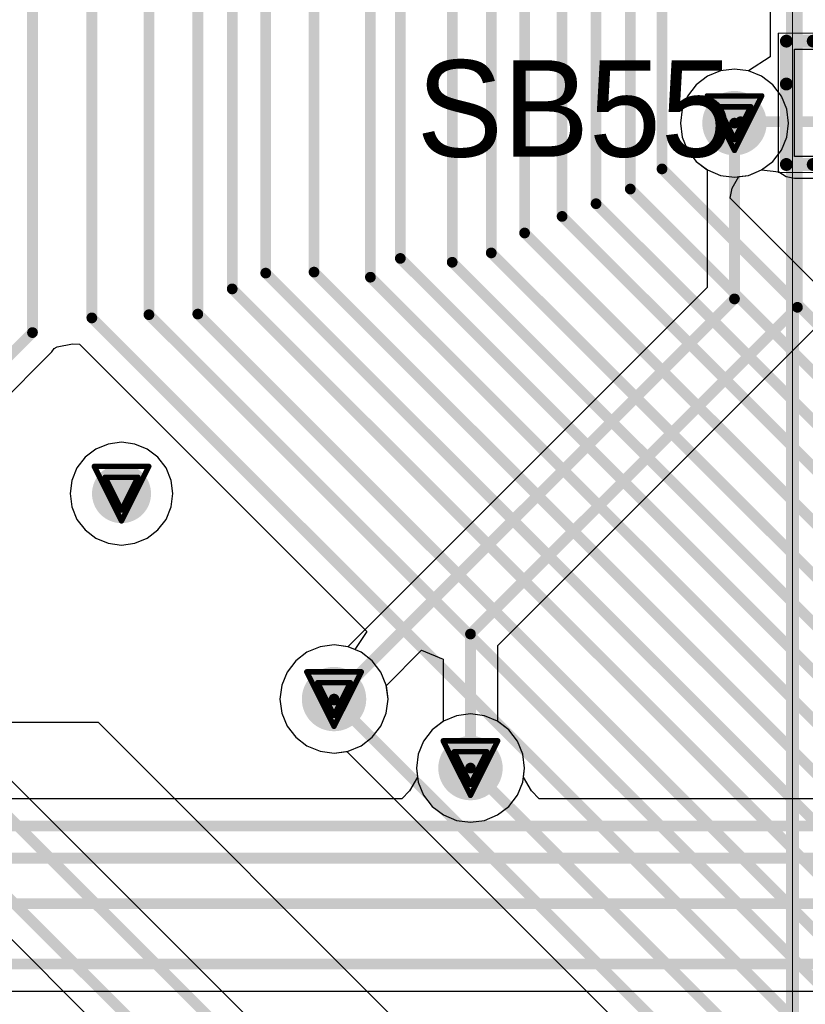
# Model space of a CAD drawing. Header units: millimetres. Extents: x 138 to 555, y 26 to 334.
# Tile 267 of 656: x 209.62 to 216.94, y 198.85 to 208.02. Entities that reach past the tile are written whole.
import ezdxf

# ---------------------------------------------------------------- set-up
doc = ezdxf.new("R2010")
doc.units = ezdxf.units.MM
for name, color, linetype in [('BottomLayer', 5, 'Continuous'), ('DrillDrawing', 1, 'Continuous'), ('Mechanical20', 56, 'Continuous'), ('Mechanical27', 56, 'Continuous'), ('MidLayer1', 16, 'Continuous'), ('MidLayer2', 76, 'Continuous'), ('MidLayer3', 90, 'Continuous'), ('MidLayer4', 156, 'Continuous'), ('MultiLayer', 9, 'Continuous'), ('TopLayer', 1, 'Continuous'), ('TopOverlay', 2, 'Continuous'), ('TopPaste', 8, 'Continuous'), ('TopSolder', 216, 'Continuous'), ('ViaHoleLayer', 16, 'Continuous')]:
    doc.layers.add(name, color=color, linetype=linetype)

# ---------------------------------------------------------------- blocks, each defined once
blk = doc.blocks.new('MOD_MB1263_943')
at = {"layer": 'Mechanical27', "const_width": 0.01}
blk.add_lwpolyline([(65, -8), (-55, -8)], dxfattribs=at)
at = {"layer": 'TopOverlay', "const_width": 0.12}
blk.add_lwpolyline([(65, -8), (-55, -8)], dxfattribs=at)
blk = doc.blocks.new('SOLDER_BRIDGE_R0603_0R_957')
at = {"layer": 'Mechanical20', "const_width": 0.01}
for points in [[(-1.35, 0.65), (-0.2, 0.65)], [(-1.35, -0.65), (-1.35, 0.65)], [(-0.2, 0.65), (1.35, 0.65)], [(1.35, -0.65), (1.35, 0.65)], [(-1.35, -0.65), (1.35, -0.65)]]:
    blk.add_lwpolyline(points, dxfattribs=at)
at = {"layer": 'Mechanical20', "const_width": 0.005}
for points in [[(-1.3525, 0.65, 1), (-1.3475, 0.65, 1)], [(-1.3525, 0.65, 1), (-1.3475, 0.65, 1)], [(-0.2025, 0.65, 1), (-0.1975, 0.65, 1)], [(-0.2025, 0.65, 1), (-0.1975, 0.65, 1)], [(1.3475, 0.65, 1), (1.3525, 0.65, 1)], [(1.3475, 0.65, 1), (1.3525, 0.65, 1)], [(-1.3525, -0.65, 1), (-1.3475, -0.65, 1)], [(-1.3525, -0.65, 1), (-1.3475, -0.65, 1)], [(1.3475, -0.65, 1), (1.3525, -0.65, 1)], [(1.3475, -0.65, 1), (1.3525, -0.65, 1)]]:
    blk.add_lwpolyline(points, format="xyb", close=True, dxfattribs=at)
at = {"layer": 'Mechanical27', "const_width": 0.01}
for points in [[(-0.9, -0.5), (-0.9, 0.5)], [(-0.9, 0.5), (0.9, 0.5)], [(0.9, -0.5), (0.9, 0.5)], [(-0.9, -0.5), (0.9, -0.5)]]:
    blk.add_lwpolyline(points, dxfattribs=at)
at = {"layer": 'Mechanical27', "const_width": 0.005}
for points in [[(-0.9025, 0.5, 1), (-0.8975, 0.5, 1)], [(-0.9025, 0.5, 1), (-0.8975, 0.5, 1)], [(0.8975, 0.5, 1), (0.9025, 0.5, 1)], [(0.8975, 0.5, 1), (0.9025, 0.5, 1)], [(-0.9025, -0.5, 1), (-0.8975, -0.5, 1)], [(-0.9025, -0.5, 1), (-0.8975, -0.5, 1)], [(0.8975, -0.5, 1), (0.9025, -0.5, 1)], [(0.8975, -0.5, 1), (0.9025, -0.5, 1)]]:
    blk.add_lwpolyline(points, format="xyb", close=True, dxfattribs=at)
at = {"layer": 'TopLayer'}
for p, q in [((-1.2, -0.5), (-1.2, 0.5)), ((-1.2, 0.5), (-0.4, 0.5)), ((-0.4, 0.5), (0.1, 0)), ((-0.15, 0.5), (-0.15, 0.5)), ((-0.15, 0.5), (0.35, 0)), ((1.2, 0.5), (-0.15, 0.5)), ((1.2, -0.5), (1.2, 0.5)), ((0.1, 0), (-0.4, -0.5)), ((0.35, 0), (-0.15, -0.5)), ((-1.2, -0.5), (-1.2, -0.5)), ((-0.4, -0.5), (-1.2, -0.5)), ((-0.15, -0.5), (1.2, -0.5))]:
    blk.add_line(p, q, dxfattribs=at)
at = {"layer": 'TopLayer', "const_width": 0.127}
for points in [[(-0.5635, 0, 1), (-0.4365, 0, 1)], [(0.5365, 0, 1), (0.6635, 0, 1)]]:
    blk.add_lwpolyline(points, format="xyb", close=True, dxfattribs=at)
at = {"layer": 'TopOverlay', "const_width": 0.12}
for points in [[(-1.275, 0.575), (-1.025, 0.575)], [(-1.275, 0.175), (-1.275, 0.575)], [(1.025, 0.575), (1.275, 0.575)], [(1.275, -0.575), (1.275, 0.575)], [(-1.275, -0.575), (-1.275, 0.175)], [(-1.275, -0.575), (-1.025, -0.575)], [(1.025, -0.575), (1.275, -0.575)]]:
    blk.add_lwpolyline(points, dxfattribs=at)
at = {"layer": 'TopOverlay', "const_width": 0.06}
for points in [[(-1.305, 0.575, 1), (-1.245, 0.575, 1)], [(-1.305, 0.575, 1), (-1.245, 0.575, 1)], [(-1.055, 0.575, 1), (-0.995, 0.575, 1)], [(0.995, 0.575, 1), (1.055, 0.575, 1)], [(1.245, 0.575, 1), (1.305, 0.575, 1)], [(1.245, 0.575, 1), (1.305, 0.575, 1)], [(-1.305, 0.175, 1), (-1.245, 0.175, 1)], [(-1.305, 0.175, 1), (-1.245, 0.175, 1)], [(-1.305, -0.575, 1), (-1.245, -0.575, 1)], [(-1.305, -0.575, 1), (-1.245, -0.575, 1)], [(-1.055, -0.575, 1), (-0.995, -0.575, 1)], [(0.995, -0.575, 1), (1.055, -0.575, 1)], [(1.245, -0.575, 1), (1.305, -0.575, 1)], [(1.245, -0.575, 1), (1.305, -0.575, 1)]]:
    blk.add_lwpolyline(points, format="xyb", close=True, dxfattribs=at)
at = {"layer": 'TopPaste', "const_width": 0.127}
for points in [[(-0.5635, 0, 1), (-0.4365, 0, 1)], [(0.5365, 0, 1), (0.6635, 0, 1)]]:
    blk.add_lwpolyline(points, format="xyb", close=True, dxfattribs=at)
at = {"layer": 'TopSolder'}
for p, q in [((-0.95, 0.55), (-0.95, 0.55)), ((-0.95, 0.55), (0.95, 0.55)), ((-0.95, -0.55), (-0.95, 0.55)), ((0.95, 0.55), (0.95, -0.55)), ((0.95, -0.55), (-0.95, -0.55))]:
    blk.add_line(p, q, dxfattribs=at)
at = {"layer": 'TopSolder', "const_width": 0.177}
for points in [[(-0.5885, 0, 1), (-0.4115, 0, 1)], [(0.5115, 0, 1), (0.6885, 0, 1)]]:
    blk.add_lwpolyline(points, format="xyb", close=True, dxfattribs=at)

msp = doc.modelspace()

# ---------------------------------------------------------------- linework, layer by layer
at = {"layer": 'BottomLayer'}
for p, q in [((216.611, 208.168), (216.611, 207.6787)), ((216.611, 207.6787), (216.411, 207.5468)), ((216.1489, 207.5472), (216.0272, 207.4968)), ((216.2794, 207.5644), (216.1489, 207.5472)), ((216.4099, 207.5472), (216.2794, 207.5644)), ((216.411, 207.5468), (216.4099, 207.5472)), ((216.0272, 207.4968), (215.9228, 207.4167)), ((215.9228, 207.4167), (215.8426, 207.3123)), ((215.8426, 207.3123), (215.7922, 207.1906)), ((215.7922, 207.1906), (215.7751, 207.0601)), ((215.7751, 207.0601), (215.7922, 206.9296)), ((215.7922, 206.9296), (215.8426, 206.8079)), ((215.8426, 206.8079), (215.9228, 206.7035)), ((215.9228, 206.7035), (216.0245, 206.6255)), ((216.0245, 206.6255), (216.0245, 205.5269)), ((216.0245, 205.5269), (212.676, 202.1784)), ((214.0748, 202.1916), (217.0461, 205.163)), ((212.4184, 202.178), (212.2968, 202.1276)), ((212.5489, 202.1951), (212.4184, 202.178)), ((212.676, 202.1784), (212.5489, 202.1951)), ((213.0365, 201.8179), (213.365, 202.1464)), ((213.365, 202.1464), (213.565, 202.0636)), ((214.0748, 201.4821), (214.0748, 202.1916)), ((212.1923, 202.0474), (212.1122, 201.943)), ((212.2968, 202.1276), (212.1923, 202.0474)), ((213.565, 202.0636), (213.565, 201.4821)), ((212.1122, 201.943), (212.0618, 201.8214)), ((212.0618, 201.8214), (212.0446, 201.6908)), ((213.0532, 201.6908), (213.0365, 201.8179)), ((212.0446, 201.6908), (212.0618, 201.5603)), ((213.036, 201.5603), (213.0532, 201.6908)), ((212.0618, 201.5603), (212.1122, 201.4387)), ((212.9857, 201.4387), (213.036, 201.5603)), ((212.1122, 201.4387), (212.1923, 201.3342)), ((212.9055, 201.3342), (212.9857, 201.4387)), ((213.4633, 201.404), (213.3831, 201.2996)), ((213.565, 201.4821), (213.4633, 201.404)), ((214.1765, 201.404), (214.0748, 201.4821)), ((214.2566, 201.2996), (214.1765, 201.404)), ((212.1923, 201.3342), (212.2968, 201.2541)), ((212.8011, 201.2541), (212.9055, 201.3342)), ((212.2968, 201.2541), (212.4184, 201.2037)), ((212.6794, 201.2037), (212.8011, 201.2541)), ((213.3831, 201.2996), (213.3327, 201.1779)), ((214.307, 201.1779), (214.2566, 201.2996)), ((212.4184, 201.2037), (212.5489, 201.1865)), ((212.5489, 201.1865), (212.6794, 201.2037)), ((213.3327, 201.1779), (213.3156, 201.0474)), ((214.3242, 201.0474), (214.307, 201.1779)), ((213.3156, 201.0474), (213.3268, 200.9623)), ((214.313, 200.9623), (214.3242, 201.0474)), ((213.3268, 200.9623), (213.251, 200.8339)), ((214.3888, 200.8339), (214.313, 200.9623)), ((213.1803, 200.7623), (208.926, 200.7623)), ((213.251, 200.8339), (213.1803, 200.7623)), ((214.4594, 200.7623), (214.3888, 200.8339)), ((217.0149, 200.7623), (214.4594, 200.7623)), ((193.3417, 198.9664), (222.3527, 198.9664))]:
    msp.add_line(p, q, dxfattribs=at)
at = {"layer": 'BottomLayer', "const_width": 0.1}
for points in [[(216.8659, 205.3432), (216.8659, 209.5923)], [(216.2794, 205.4213), (216.2794, 207.0601)], [(212.5489, 201.6908), (216.2794, 205.4213)], [(213.8199, 202.2972), (216.8659, 205.3432)], [(213.8199, 201.0474), (213.8199, 202.2972)], [(208.8205, 200.5074), (217.1205, 200.5074)], [(208.5205, 200.2074), (217.7205, 200.2074)], [(192.9253, 199.7834), (220.9063, 199.7834)], [(193.2361, 199.2213), (222.3527, 199.2213)]]:
    msp.add_lwpolyline(points, dxfattribs=at)
at = {"layer": 'BottomLayer'}
for points, const_width in [([(216.1294, 207.0601, 1), (216.4294, 207.0601, 1)], 0.3), ([(216.2544, 207.0601, 1), (216.3044, 207.0601, 1)], 0.05), ([(216.2544, 205.4213, 1), (216.3044, 205.4213, 1)], 0.05), ([(216.2544, 205.4213, 1), (216.3044, 205.4213, 1)], 0.05), ([(216.8409, 205.3432, 1), (216.8909, 205.3432, 1)], 0.05), ([(216.8409, 205.3432, 1), (216.8909, 205.3432, 1)], 0.05), ([(210.4317, 203.6059, 1), (210.7067, 203.6059, 1)], 0.275), ([(213.7949, 202.2972, 1), (213.8449, 202.2972, 1)], 0.05), ([(213.7949, 202.2972, 1), (213.8449, 202.2972, 1)], 0.05), ([(212.3989, 201.6908, 1), (212.6989, 201.6908, 1)], 0.3), ([(212.5239, 201.6908, 1), (212.5739, 201.6908, 1)], 0.05), ([(213.6699, 201.0474, 1), (213.9699, 201.0474, 1)], 0.3), ([(213.7949, 201.0474, 1), (213.8449, 201.0474, 1)], 0.05)]:
    msp.add_lwpolyline(points, format="xyb", close=True, dxfattribs=dict(at, const_width=const_width))
at = {"layer": 'DrillDrawing', "const_width": 0.0508}
for points in [[(216.0254, 207.3141), (216.5334, 207.3141)], [(216.0254, 207.3141), (216.2794, 206.8061)], [(216.2794, 206.8061), (216.5334, 207.3141)], [(216.127, 207.2125), (216.4318, 207.2125)], [(216.127, 207.2125), (216.2794, 206.9077)], [(216.2794, 206.9077), (216.4318, 207.2125)], [(210.3152, 203.8599), (210.8232, 203.8599)], [(210.3152, 203.8599), (210.5692, 203.3519)], [(210.5692, 203.3519), (210.8232, 203.8599)], [(210.4168, 203.7583), (210.7216, 203.7583)], [(210.4168, 203.7583), (210.5692, 203.4535)], [(210.5692, 203.4535), (210.7216, 203.7583)], [(212.2949, 201.9448), (212.8029, 201.9448)], [(212.2949, 201.9448), (212.5489, 201.4368)], [(212.5489, 201.4368), (212.8029, 201.9448)], [(212.3965, 201.8432), (212.7013, 201.8432)], [(212.3965, 201.8432), (212.5489, 201.5384)], [(212.5489, 201.5384), (212.7013, 201.8432)], [(213.5659, 201.3014), (214.0739, 201.3014)], [(213.5659, 201.3014), (213.8199, 200.7934)], [(213.8199, 200.7934), (214.0739, 201.3014)], [(213.6675, 201.1998), (213.9723, 201.1998)], [(213.6675, 201.1998), (213.8199, 200.895)], [(213.8199, 200.895), (213.9723, 201.1998)]]:
    msp.add_lwpolyline(points, dxfattribs=at)
at = {"layer": 'DrillDrawing', "const_width": 0.0254}
for points in [[(216.0127, 207.3141, 1), (216.0381, 207.3141, 1)], [(216.0127, 207.3141, 1), (216.0381, 207.3141, 1)], [(216.5207, 207.3141, 1), (216.5461, 207.3141, 1)], [(216.5207, 207.3141, 1), (216.5461, 207.3141, 1)], [(216.1143, 207.2125, 1), (216.1397, 207.2125, 1)], [(216.1143, 207.2125, 1), (216.1397, 207.2125, 1)], [(216.4191, 207.2125, 1), (216.4445, 207.2125, 1)], [(216.4191, 207.2125, 1), (216.4445, 207.2125, 1)], [(216.2667, 206.9077, 1), (216.2921, 206.9077, 1)], [(216.2667, 206.9077, 1), (216.2921, 206.9077, 1)], [(216.2667, 206.8061, 1), (216.2921, 206.8061, 1)], [(216.2667, 206.8061, 1), (216.2921, 206.8061, 1)], [(210.3025, 203.8599, 1), (210.3279, 203.8599, 1)], [(210.3025, 203.8599, 1), (210.3279, 203.8599, 1)], [(210.8105, 203.8599, 1), (210.8359, 203.8599, 1)], [(210.8105, 203.8599, 1), (210.8359, 203.8599, 1)], [(210.4041, 203.7583, 1), (210.4295, 203.7583, 1)], [(210.4041, 203.7583, 1), (210.4295, 203.7583, 1)], [(210.7089, 203.7583, 1), (210.7343, 203.7583, 1)], [(210.7089, 203.7583, 1), (210.7343, 203.7583, 1)], [(210.5565, 203.4535, 1), (210.5819, 203.4535, 1)], [(210.5565, 203.4535, 1), (210.5819, 203.4535, 1)], [(210.5565, 203.3519, 1), (210.5819, 203.3519, 1)], [(210.5565, 203.3519, 1), (210.5819, 203.3519, 1)], [(212.2822, 201.9448, 1), (212.3076, 201.9448, 1)], [(212.2822, 201.9448, 1), (212.3076, 201.9448, 1)], [(212.7902, 201.9448, 1), (212.8156, 201.9448, 1)], [(212.7902, 201.9448, 1), (212.8156, 201.9448, 1)], [(212.3838, 201.8432, 1), (212.4092, 201.8432, 1)], [(212.3838, 201.8432, 1), (212.4092, 201.8432, 1)], [(212.6886, 201.8432, 1), (212.714, 201.8432, 1)], [(212.6886, 201.8432, 1), (212.714, 201.8432, 1)], [(212.5362, 201.5384, 1), (212.5616, 201.5384, 1)], [(212.5362, 201.5384, 1), (212.5616, 201.5384, 1)], [(212.5362, 201.4368, 1), (212.5616, 201.4368, 1)], [(212.5362, 201.4368, 1), (212.5616, 201.4368, 1)], [(213.5532, 201.3014, 1), (213.5786, 201.3014, 1)], [(213.5532, 201.3014, 1), (213.5786, 201.3014, 1)], [(214.0612, 201.3014, 1), (214.0866, 201.3014, 1)], [(214.0612, 201.3014, 1), (214.0866, 201.3014, 1)], [(213.6548, 201.1998, 1), (213.6802, 201.1998, 1)], [(213.6548, 201.1998, 1), (213.6802, 201.1998, 1)], [(213.9596, 201.1998, 1), (213.985, 201.1998, 1)], [(213.9596, 201.1998, 1), (213.985, 201.1998, 1)], [(213.8072, 200.895, 1), (213.8326, 200.895, 1)], [(213.8072, 200.895, 1), (213.8326, 200.895, 1)], [(213.8072, 200.7934, 1), (213.8326, 200.7934, 1)], [(213.8072, 200.7934, 1), (213.8326, 200.7934, 1)]]:
    msp.add_lwpolyline(points, format="xyb", close=True, dxfattribs=at)
at = {"layer": 'MidLayer1'}
for p, q in [((202.5458, 201.474), (210.3501, 201.474)), ((210.3501, 201.474), (221.5572, 190.2669))]:
    msp.add_line(p, q, dxfattribs=at)
for points, const_width in [([(216.1294, 207.0601, 1), (216.4294, 207.0601, 1)], 0.3), ([(210.4317, 203.6059, 1), (210.7067, 203.6059, 1)], 0.275), ([(212.3989, 201.6908, 1), (212.6989, 201.6908, 1)], 0.3), ([(213.6699, 201.0474, 1), (213.9699, 201.0474, 1)], 0.3)]:
    msp.add_lwpolyline(points, format="xyb", close=True, dxfattribs=dict(at, const_width=const_width))
at = {"layer": 'MidLayer2'}
for p, q in [((216.1489, 207.5472), (216.0272, 207.4968)), ((216.2794, 207.5644), (216.1489, 207.5472)), ((216.4099, 207.5472), (216.2794, 207.5644)), ((216.5315, 207.4968), (216.4099, 207.5472)), ((216.0272, 207.4968), (215.9228, 207.4167)), ((216.636, 207.4167), (216.5315, 207.4968)), ((215.9228, 207.4167), (215.8426, 207.3123)), ((216.7161, 207.3123), (216.636, 207.4167)), ((215.8426, 207.3123), (215.7922, 207.1906)), ((216.7665, 207.1906), (216.7161, 207.3123)), ((215.7922, 207.1906), (215.7751, 207.0601)), ((216.7837, 207.0601), (216.7665, 207.1906)), ((215.7751, 207.0601), (215.7922, 206.9296)), ((216.7665, 206.9296), (216.7837, 207.0601)), ((215.7922, 206.9296), (215.8426, 206.8079)), ((216.7161, 206.8079), (216.7665, 206.9296)), ((215.8426, 206.8079), (215.9228, 206.7035)), ((216.636, 206.7035), (216.7161, 206.8079)), ((215.9228, 206.7035), (216.0272, 206.6234)), ((216.5315, 206.6234), (216.636, 206.7035)), ((216.0272, 206.6234), (216.1489, 206.573)), ((216.1489, 206.573), (216.2794, 206.5558)), ((216.2794, 206.5558), (216.4099, 206.573)), ((216.4099, 206.573), (216.5315, 206.6234)), ((212.4184, 202.178), (212.2968, 202.1276)), ((212.5489, 202.1951), (212.4184, 202.178)), ((212.6794, 202.178), (212.5489, 202.1951)), ((212.8011, 202.1276), (212.6794, 202.178)), ((212.1923, 202.0474), (212.1122, 201.943)), ((212.2968, 202.1276), (212.1923, 202.0474)), ((212.9055, 202.0474), (212.8011, 202.1276)), ((212.9857, 201.943), (212.9055, 202.0474)), ((212.1122, 201.943), (212.0618, 201.8214)), ((213.036, 201.8214), (212.9857, 201.943)), ((212.0618, 201.8214), (212.0446, 201.6908)), ((213.0532, 201.6908), (213.036, 201.8214)), ((212.0446, 201.6908), (212.0618, 201.5603)), ((213.036, 201.5603), (213.0532, 201.6908)), ((212.0618, 201.5603), (212.1122, 201.4387)), ((212.9857, 201.4387), (213.036, 201.5603)), ((213.6893, 201.5345), (213.5677, 201.4842)), ((213.8199, 201.5517), (213.6893, 201.5345)), ((213.9504, 201.5345), (213.8199, 201.5517)), ((214.072, 201.4842), (213.9504, 201.5345)), ((212.1122, 201.4387), (212.1923, 201.3342)), ((212.9055, 201.3342), (212.9857, 201.4387)), ((213.4633, 201.404), (213.3831, 201.2996)), ((213.5677, 201.4842), (213.4633, 201.404)), ((214.1765, 201.404), (214.072, 201.4842)), ((214.2566, 201.2996), (214.1765, 201.404)), ((212.1923, 201.3342), (212.2968, 201.2541)), ((212.8011, 201.2541), (212.9055, 201.3342)), ((212.2968, 201.2541), (212.4184, 201.2037)), ((212.6794, 201.2037), (212.8011, 201.2541)), ((213.3831, 201.2996), (213.3327, 201.1779)), ((214.307, 201.1779), (214.2566, 201.2996)), ((212.4184, 201.2037), (212.5489, 201.1865)), ((212.5489, 201.1865), (212.6794, 201.2037)), ((213.3327, 201.1779), (213.3156, 201.0474)), ((214.3242, 201.0474), (214.307, 201.1779)), ((213.3156, 201.0474), (213.3327, 200.9169)), ((214.307, 200.9169), (214.3242, 201.0474)), ((213.3327, 200.9169), (213.3831, 200.7952)), ((214.2566, 200.7952), (214.307, 200.9169)), ((213.3831, 200.7952), (213.4633, 200.6908)), ((214.1765, 200.6908), (214.2566, 200.7952)), ((213.4633, 200.6908), (213.5677, 200.6107)), ((214.072, 200.6107), (214.1765, 200.6908)), ((213.5677, 200.6107), (213.6893, 200.5603)), ((213.9504, 200.5603), (214.072, 200.6107)), ((213.6893, 200.5603), (213.8199, 200.5431)), ((213.8199, 200.5431), (213.9504, 200.5603))]:
    msp.add_line(p, q, dxfattribs=at)
for points, const_width in [([(216.1294, 207.0601, 1), (216.4294, 207.0601, 1)], 0.3), ([(210.4317, 203.6059, 1), (210.7067, 203.6059, 1)], 0.275), ([(212.3989, 201.6908, 1), (212.6989, 201.6908, 1)], 0.3), ([(213.6699, 201.0474, 1), (213.9699, 201.0474, 1)], 0.3)]:
    msp.add_lwpolyline(points, format="xyb", close=True, dxfattribs=dict(at, const_width=const_width))
at = {"layer": 'MidLayer3'}
for p, q in [((216.1489, 207.5472), (216.0272, 207.4968)), ((216.2794, 207.5644), (216.1489, 207.5472)), ((216.4099, 207.5472), (216.2794, 207.5644)), ((216.5315, 207.4968), (216.4099, 207.5472)), ((216.0272, 207.4968), (215.9228, 207.4167)), ((216.636, 207.4167), (216.5315, 207.4968)), ((215.9228, 207.4167), (215.8426, 207.3123)), ((216.7161, 207.3123), (216.636, 207.4167)), ((215.8426, 207.3123), (215.7922, 207.1906)), ((216.7665, 207.1906), (216.7161, 207.3123)), ((215.7922, 207.1906), (215.7751, 207.0601)), ((216.7837, 207.0601), (216.7665, 207.1906)), ((215.7751, 207.0601), (215.7922, 206.9296)), ((216.7665, 206.9296), (216.7837, 207.0601)), ((215.7922, 206.9296), (215.8426, 206.8079)), ((216.7161, 206.8079), (216.7665, 206.9296)), ((215.8426, 206.8079), (215.9228, 206.7035)), ((216.636, 206.7035), (216.7161, 206.8079)), ((215.9228, 206.7035), (216.0272, 206.6234)), ((216.5315, 206.6234), (216.636, 206.7035)), ((216.0272, 206.6234), (216.1489, 206.573)), ((216.1489, 206.573), (216.2794, 206.5558)), ((216.2794, 206.5558), (216.4099, 206.573)), ((216.4099, 206.573), (216.5315, 206.6234)), ((212.4184, 202.178), (212.2968, 202.1276)), ((212.5489, 202.1951), (212.4184, 202.178)), ((212.6794, 202.178), (212.5489, 202.1951)), ((212.8011, 202.1276), (212.6794, 202.178)), ((212.1923, 202.0474), (212.1122, 201.943)), ((212.2968, 202.1276), (212.1923, 202.0474)), ((212.9055, 202.0474), (212.8011, 202.1276)), ((212.9857, 201.943), (212.9055, 202.0474)), ((212.1122, 201.943), (212.0618, 201.8214)), ((213.036, 201.8214), (212.9857, 201.943)), ((212.0618, 201.8214), (212.0446, 201.6908)), ((213.0532, 201.6908), (213.036, 201.8214)), ((212.0446, 201.6908), (212.0618, 201.5603)), ((213.036, 201.5603), (213.0532, 201.6908)), ((212.0618, 201.5603), (212.1122, 201.4387)), ((212.9857, 201.4387), (213.036, 201.5603)), ((213.6893, 201.5345), (213.5677, 201.4842)), ((213.8199, 201.5517), (213.6893, 201.5345)), ((213.9504, 201.5345), (213.8199, 201.5517)), ((214.072, 201.4842), (213.9504, 201.5345)), ((212.1122, 201.4387), (212.1923, 201.3342)), ((212.9055, 201.3342), (212.9857, 201.4387)), ((213.4633, 201.404), (213.3831, 201.2996)), ((213.5677, 201.4842), (213.4633, 201.404)), ((214.1765, 201.404), (214.072, 201.4842)), ((214.2566, 201.2996), (214.1765, 201.404)), ((212.1923, 201.3342), (212.2968, 201.2541)), ((212.8011, 201.2541), (212.9055, 201.3342)), ((212.2968, 201.2541), (212.4184, 201.2037)), ((212.6794, 201.2037), (212.8011, 201.2541)), ((213.3831, 201.2996), (213.3327, 201.1779)), ((214.307, 201.1779), (214.2566, 201.2996)), ((212.4184, 201.2037), (212.5489, 201.1865)), ((212.5489, 201.1865), (212.6794, 201.2037)), ((213.3327, 201.1779), (213.3156, 201.0474)), ((214.3242, 201.0474), (214.307, 201.1779)), ((213.3156, 201.0474), (213.3327, 200.9169)), ((214.307, 200.9169), (214.3242, 201.0474)), ((213.3327, 200.9169), (213.3831, 200.7952)), ((214.2566, 200.7952), (214.307, 200.9169)), ((213.3831, 200.7952), (213.4633, 200.6908)), ((214.1765, 200.6908), (214.2566, 200.7952)), ((213.4633, 200.6908), (213.5677, 200.6107)), ((214.072, 200.6107), (214.1765, 200.6908)), ((213.5677, 200.6107), (213.6893, 200.5603)), ((213.9504, 200.5603), (214.072, 200.6107)), ((213.6893, 200.5603), (213.8199, 200.5431)), ((213.8199, 200.5431), (213.9504, 200.5603))]:
    msp.add_line(p, q, dxfattribs=at)
for points, const_width in [([(216.1294, 207.0601, 1), (216.4294, 207.0601, 1)], 0.3), ([(210.4317, 203.6059, 1), (210.7067, 203.6059, 1)], 0.275), ([(212.3989, 201.6908, 1), (212.6989, 201.6908, 1)], 0.3), ([(213.6699, 201.0474, 1), (213.9699, 201.0474, 1)], 0.3)]:
    msp.add_lwpolyline(points, format="xyb", close=True, dxfattribs=dict(at, const_width=const_width))
at = {"layer": 'MidLayer4'}
for p, q in [((216.1489, 207.5472), (216.0272, 207.4968)), ((216.2794, 207.5644), (216.1489, 207.5472)), ((216.4099, 207.5472), (216.2794, 207.5644)), ((216.5315, 207.4968), (216.4099, 207.5472)), ((216.0272, 207.4968), (215.9228, 207.4167)), ((216.636, 207.4167), (216.5315, 207.4968)), ((215.9228, 207.4167), (215.8426, 207.3123)), ((216.7161, 207.3123), (216.636, 207.4167)), ((215.8426, 207.3123), (215.7922, 207.1906)), ((216.7665, 207.1906), (216.7161, 207.3123)), ((215.7922, 207.1906), (215.7751, 207.0601)), ((216.7837, 207.0601), (216.7665, 207.1906)), ((215.7751, 207.0601), (215.7922, 206.9296)), ((216.7665, 206.9296), (216.7837, 207.0601)), ((215.7922, 206.9296), (215.8426, 206.8079)), ((216.7161, 206.8079), (216.7665, 206.9296)), ((215.8426, 206.8079), (215.9228, 206.7035)), ((216.636, 206.7035), (216.7161, 206.8079)), ((215.9228, 206.7035), (216.0272, 206.6234)), ((216.5315, 206.6234), (216.636, 206.7035)), ((216.0272, 206.6234), (216.1489, 206.573)), ((216.1489, 206.573), (216.2794, 206.5558)), ((216.2794, 206.5558), (216.4099, 206.573)), ((216.4099, 206.573), (216.5315, 206.6234)), ((210.4452, 204.0686), (210.3297, 204.0208)), ((210.5692, 204.085), (210.4452, 204.0686)), ((210.6932, 204.0686), (210.5692, 204.085)), ((210.8088, 204.0208), (210.6932, 204.0686)), ((210.3297, 204.0208), (210.2305, 203.9446)), ((210.908, 203.9446), (210.8088, 204.0208)), ((210.2305, 203.9446), (210.1543, 203.8454)), ((210.9842, 203.8454), (210.908, 203.9446)), ((210.1543, 203.8454), (210.1065, 203.7299)), ((211.032, 203.7299), (210.9842, 203.8454)), ((210.1065, 203.7299), (210.0901, 203.6059)), ((211.0483, 203.6059), (211.032, 203.7299)), ((210.0901, 203.6059), (210.1065, 203.4819)), ((211.032, 203.4819), (211.0483, 203.6059)), ((210.1065, 203.4819), (210.1543, 203.3663)), ((210.9842, 203.3663), (211.032, 203.4819)), ((210.1543, 203.3663), (210.2305, 203.2671)), ((210.908, 203.2671), (210.9842, 203.3663)), ((210.2305, 203.2671), (210.3297, 203.1909)), ((210.8088, 203.1909), (210.908, 203.2671)), ((210.3297, 203.1909), (210.4452, 203.1431)), ((210.4452, 203.1431), (210.5692, 203.1268)), ((210.5692, 203.1268), (210.6932, 203.1431)), ((210.6932, 203.1431), (210.8088, 203.1909)), ((212.4184, 202.178), (212.2968, 202.1276)), ((212.5489, 202.1951), (212.4184, 202.178)), ((212.6794, 202.178), (212.5489, 202.1951)), ((212.8011, 202.1276), (212.6794, 202.178)), ((212.1923, 202.0474), (212.1122, 201.943)), ((212.2968, 202.1276), (212.1923, 202.0474)), ((212.9055, 202.0474), (212.8011, 202.1276)), ((212.9857, 201.943), (212.9055, 202.0474)), ((212.1122, 201.943), (212.0618, 201.8214)), ((213.036, 201.8214), (212.9857, 201.943)), ((212.0618, 201.8214), (212.0446, 201.6908)), ((213.0532, 201.6908), (213.036, 201.8214)), ((212.0446, 201.6908), (212.0618, 201.5603)), ((213.036, 201.5603), (213.0532, 201.6908)), ((212.0618, 201.5603), (212.1122, 201.4387)), ((212.9857, 201.4387), (213.036, 201.5603)), ((213.6893, 201.5345), (213.5677, 201.4842)), ((213.8199, 201.5517), (213.6893, 201.5345)), ((213.9504, 201.5345), (213.8199, 201.5517)), ((214.072, 201.4842), (213.9504, 201.5345)), ((212.1122, 201.4387), (212.1923, 201.3342)), ((212.9055, 201.3342), (212.9857, 201.4387)), ((213.4633, 201.404), (213.3831, 201.2996)), ((213.5677, 201.4842), (213.4633, 201.404)), ((214.1765, 201.404), (214.072, 201.4842)), ((214.2566, 201.2996), (214.1765, 201.404)), ((212.1923, 201.3342), (212.2968, 201.2541)), ((212.8011, 201.2541), (212.9055, 201.3342)), ((212.2968, 201.2541), (212.4184, 201.2037)), ((212.6794, 201.2037), (212.8011, 201.2541)), ((213.3831, 201.2996), (213.3327, 201.1779)), ((214.307, 201.1779), (214.2566, 201.2996)), ((212.4184, 201.2037), (212.5489, 201.1865)), ((212.5489, 201.1865), (212.6794, 201.2037)), ((213.3327, 201.1779), (213.3156, 201.0474)), ((214.3242, 201.0474), (214.307, 201.1779)), ((213.3156, 201.0474), (213.3327, 200.9169)), ((214.307, 200.9169), (214.3242, 201.0474)), ((213.3327, 200.9169), (213.3831, 200.7952)), ((214.2566, 200.7952), (214.307, 200.9169)), ((213.3831, 200.7952), (213.4633, 200.6908)), ((214.1765, 200.6908), (214.2566, 200.7952)), ((213.4633, 200.6908), (213.5677, 200.6107)), ((214.072, 200.6107), (214.1765, 200.6908)), ((213.5677, 200.6107), (213.6893, 200.5603)), ((213.9504, 200.5603), (214.072, 200.6107)), ((213.6893, 200.5603), (213.8199, 200.5431)), ((213.8199, 200.5431), (213.9504, 200.5603))]:
    msp.add_line(p, q, dxfattribs=at)
for points, const_width in [([(216.1294, 207.0601, 1), (216.4294, 207.0601, 1)], 0.3), ([(210.4317, 203.6059, 1), (210.7067, 203.6059, 1)], 0.275), ([(212.3989, 201.6908, 1), (212.6989, 201.6908, 1)], 0.3), ([(213.6699, 201.0474, 1), (213.9699, 201.0474, 1)], 0.3)]:
    msp.add_lwpolyline(points, format="xyb", close=True, dxfattribs=dict(at, const_width=const_width))
at = {"layer": 'MultiLayer'}
for points, const_width in [([(216.1294, 207.0601, 1), (216.4294, 207.0601, 1)], 0.3), ([(210.4317, 203.6059, 1), (210.7067, 203.6059, 1)], 0.275), ([(212.3989, 201.6908, 1), (212.6989, 201.6908, 1)], 0.3), ([(213.6699, 201.0474, 1), (213.9699, 201.0474, 1)], 0.3)]:
    msp.add_lwpolyline(points, format="xyb", close=True, dxfattribs=dict(at, const_width=const_width))
at = {"layer": 'TopLayer'}
for p, q in [((216.2582, 206.4532), (216.3199, 206.5611)), ((216.3199, 206.5611), (216.4099, 206.573)), ((216.4099, 206.573), (216.475, 206.5999)), ((216.475, 206.5999), (216.5319, 206.6233)), ((216.5319, 206.6233), (216.6936, 206.6055)), ((216.6936, 206.6055), (216.7597, 206.5613)), ((216.7597, 206.5613), (216.8378, 206.5457)), ((216.8378, 206.5457), (217.6377, 206.5457)), ((216.2388, 206.3594), (216.2582, 206.4532)), ((229.804, 192.7942), (216.2388, 206.3594)), ((209.9416, 204.9596), (209.9684, 204.9759)), ((209.9684, 204.9759), (210.1126, 205.0027)), ((210.1126, 205.0027), (210.1771, 204.9994)), ((210.1771, 204.9994), (212.8545, 202.3219)), ((209.3941, 204.4014), (209.92, 204.9272)), ((209.92, 204.9272), (209.9416, 204.9596)), ((212.8545, 202.3219), (212.7412, 202.1524)), ((212.4184, 202.178), (212.2968, 202.1276)), ((212.5489, 202.1951), (212.4184, 202.178)), ((212.6794, 202.178), (212.5489, 202.1951)), ((212.7412, 202.1524), (212.6794, 202.178)), ((212.1923, 202.0474), (212.1122, 201.943)), ((212.2968, 202.1276), (212.1923, 202.0474)), ((212.1122, 201.943), (212.0618, 201.8214)), ((207.1928, 201.8027), (212.1064, 196.8891)), ((212.0618, 201.8214), (212.0446, 201.6908)), ((212.0446, 201.6908), (212.0618, 201.5603)), ((212.0618, 201.5603), (212.1122, 201.4387)), ((212.1122, 201.4387), (212.1923, 201.3342)), ((212.1923, 201.3342), (212.2968, 201.2541)), ((212.2968, 201.2541), (212.4184, 201.2037)), ((212.4184, 201.2037), (212.5489, 201.1865)), ((212.5489, 201.1865), (212.6682, 201.2022)), ((212.6682, 201.2022), (222.8719, 190.9985)), ((212.9348, 197.5368), (209.3941, 201.0774))]:
    msp.add_line(p, q, dxfattribs=at)
at = {"layer": 'TopLayer', "const_width": 0.1}
for points in [[(209.7397, 205.1074), (209.7397, 231.4581)], [(210.2927, 205.2442), (210.2927, 229.0886)], [(211.2798, 205.2802), (211.2798, 228.4437)], [(211.6003, 205.5148), (211.6003, 227.6928)], [(211.9126, 205.662), (211.9126, 227.3696)], [(214.3241, 206.036), (214.3241, 226.0967)], [(214.0138, 205.8503), (214.0138, 225.8495)], [(213.6497, 205.7631), (213.6497, 222.8367)], [(213.1665, 205.7989), (213.1665, 219.6288)], [(210.8245, 205.2743), (210.8245, 219.1819)], [(212.8877, 205.6239), (212.8877, 218.2728)], [(212.3626, 205.6716), (212.3626, 217.4258)], [(214.6735, 206.1905), (214.6735, 213.7076)], [(214.9899, 206.3092), (214.9899, 213.2218)], [(215.3088, 206.4457), (215.3088, 212.7781)], [(215.6043, 206.6334), (215.6043, 212.5017)], [(216.3359, 207.073), (217.0121, 207.073)], [(215.6043, 206.6334), (229.6238, 192.6139)], [(215.3088, 206.4457), (229.2337, 192.5207)], [(214.9899, 206.3092), (228.8026, 192.4965)], [(214.6735, 206.1905), (228.4235, 192.4405)], [(214.3241, 206.036), (228.0456, 192.3145)], [(214.0138, 205.8503), (227.6909, 192.1732)], [(213.1665, 205.7989), (226.9086, 192.0568)], [(213.6497, 205.7631), (227.3362, 192.0766)], [(211.9126, 205.662), (225.6392, 191.9354)], [(212.3626, 205.6716), (226.0553, 191.9789)], [(212.8877, 205.6239), (226.4744, 192.0372)], [(211.6003, 205.5148), (225.2073, 191.9078)], [(210.2927, 205.2442), (223.9485, 191.5884)], [(210.8245, 205.2743), (224.3698, 191.7289)], [(211.2798, 205.2802), (224.7807, 191.7794)], [(209.1392, 204.5069), (209.7397, 205.1074)], [(207.373, 201.9829), (212.3613, 196.9947)], [(212.5489, 201.682), (212.5489, 201.6908)], [(212.5489, 201.682), (223.1268, 191.1041)], [(213.8199, 201.0474), (223.5482, 191.3191)], [(209.1392, 200.9718), (212.7545, 197.3565)]]:
    msp.add_lwpolyline(points, dxfattribs=at)
at = {"layer": 'TopLayer'}
for points, const_width in [([(216.1294, 207.0601, 1), (216.4294, 207.0601, 1)], 0.3), ([(216.3109, 207.073, 1), (216.3609, 207.073, 1)], 0.05), ([(215.5793, 206.6334, 1), (215.6293, 206.6334, 1)], 0.05), ([(215.5793, 206.6334, 1), (215.6293, 206.6334, 1)], 0.05), ([(215.2838, 206.4457, 1), (215.3338, 206.4457, 1)], 0.05), ([(215.2838, 206.4457, 1), (215.3338, 206.4457, 1)], 0.05), ([(214.9649, 206.3092, 1), (215.0149, 206.3092, 1)], 0.05), ([(214.9649, 206.3092, 1), (215.0149, 206.3092, 1)], 0.05), ([(214.6485, 206.1905, 1), (214.6985, 206.1905, 1)], 0.05), ([(214.6485, 206.1905, 1), (214.6985, 206.1905, 1)], 0.05), ([(214.2991, 206.036, 1), (214.3491, 206.036, 1)], 0.05), ([(214.2991, 206.036, 1), (214.3491, 206.036, 1)], 0.05), ([(213.9888, 205.8503, 1), (214.0388, 205.8503, 1)], 0.05), ([(213.9888, 205.8503, 1), (214.0388, 205.8503, 1)], 0.05), ([(213.1415, 205.7989, 1), (213.1915, 205.7989, 1)], 0.05), ([(213.1415, 205.7989, 1), (213.1915, 205.7989, 1)], 0.05), ([(213.6247, 205.7631, 1), (213.6747, 205.7631, 1)], 0.05), ([(213.6247, 205.7631, 1), (213.6747, 205.7631, 1)], 0.05), ([(211.8876, 205.662, 1), (211.9376, 205.662, 1)], 0.05), ([(211.8876, 205.662, 1), (211.9376, 205.662, 1)], 0.05), ([(212.3376, 205.6716, 1), (212.3876, 205.6716, 1)], 0.05), ([(212.3376, 205.6716, 1), (212.3876, 205.6716, 1)], 0.05), ([(212.8627, 205.6239, 1), (212.9127, 205.6239, 1)], 0.05), ([(212.8627, 205.6239, 1), (212.9127, 205.6239, 1)], 0.05), ([(211.5753, 205.5148, 1), (211.6253, 205.5148, 1)], 0.05), ([(211.5753, 205.5148, 1), (211.6253, 205.5148, 1)], 0.05), ([(210.2677, 205.2442, 1), (210.3177, 205.2442, 1)], 0.05), ([(210.2677, 205.2442, 1), (210.3177, 205.2442, 1)], 0.05), ([(210.7995, 205.2743, 1), (210.8495, 205.2743, 1)], 0.05), ([(210.7995, 205.2743, 1), (210.8495, 205.2743, 1)], 0.05), ([(211.2548, 205.2802, 1), (211.3048, 205.2802, 1)], 0.05), ([(211.2548, 205.2802, 1), (211.3048, 205.2802, 1)], 0.05), ([(209.7147, 205.1074, 1), (209.7647, 205.1074, 1)], 0.05), ([(209.7147, 205.1074, 1), (209.7647, 205.1074, 1)], 0.05), ([(210.4317, 203.6059, 1), (210.7067, 203.6059, 1)], 0.275), ([(212.3989, 201.6908, 1), (212.6989, 201.6908, 1)], 0.3), ([(212.5239, 201.6908, 1), (212.5739, 201.6908, 1)], 0.05), ([(212.5239, 201.682, 1), (212.5739, 201.682, 1)], 0.05), ([(212.5239, 201.682, 1), (212.5739, 201.682, 1)], 0.05), ([(213.6699, 201.0474, 1), (213.9699, 201.0474, 1)], 0.3), ([(213.7949, 201.0474, 1), (213.8449, 201.0474, 1)], 0.05)]:
    msp.add_lwpolyline(points, format="xyb", close=True, dxfattribs=dict(at, const_width=const_width))
at = {"layer": 'ViaHoleLayer', "const_width": 0.15}
for points in [[(216.2044, 207.0601, 1), (216.3544, 207.0601, 1)], [(210.4942, 203.6059, 1), (210.6442, 203.6059, 1)], [(212.4739, 201.6908, 1), (212.6239, 201.6908, 1)], [(213.7449, 201.0474, 1), (213.8949, 201.0474, 1)]]:
    msp.add_lwpolyline(points, format="xyb", close=True, dxfattribs=at)

# ---------------------------------------------------------------- block references
for name, p, rotation in [('MOD_MB1263_943', (224.8205, 225.5074), 270), ('SOLDER_BRIDGE_R0603_0R_957', (218.0378, 207.2497), 360)]:
    msp.add_blockref(name, p, dxfattribs=dict(rotation=rotation))

# ---------------------------------------------------------------- texts
at = {"layer": 'TopOverlay'}
msp.add_text('SB55', height=0.9, dxfattribs=at).set_placement((213.3192, 206.747))

doc.saveas('drawing.dxf')
